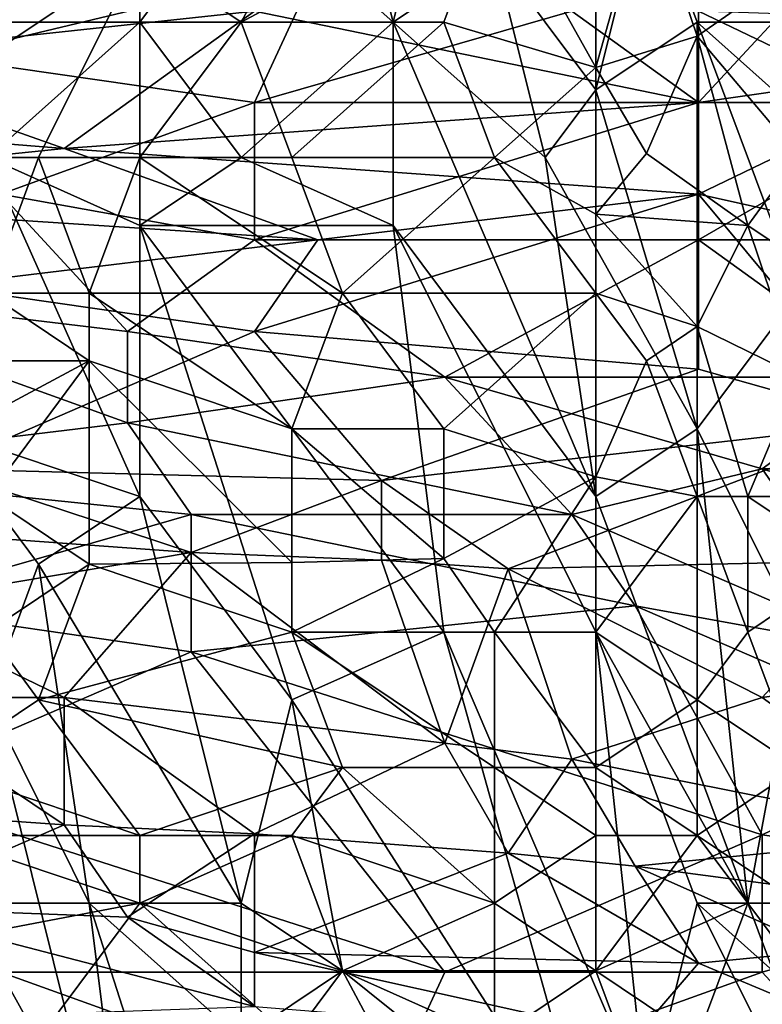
# Model space of a CAD drawing. Extents: x -0.3 to 0.3, y -0.266 to 0.266.
# Tile 357 of 430: x 0.159 to 0.179, y 0.184 to 0.21. Entities that reach past the tile are written whole.
import ezdxf

# ---------------------------------------------------------------- set-up
doc = ezdxf.new("R2010")
doc.units = 0

msp = doc.modelspace()

# ---------------------------------------------------------------- linework, layer by layer
for points in [[(0.16522, 0.2135, 0.766388), (0.169184, 0.209962, 0.766076), (0.167819, 0.215269, 0.765461)], [(0.169184, 0.209962, 0.766076), (0.170505, 0.215269, 0.764755), (0.167819, 0.215269, 0.765461)], [(0.169184, 0.209962, 0.766076), (0.171827, 0.211731, 0.765083), (0.170505, 0.215269, 0.764755)], [(0.179755, 0.209962, 0.762112), (0.177112, 0.215269, 0.762119), (0.175791, 0.2135, 0.763234)], [(0.179755, 0.209962, 0.762112), (0.179755, 0.215269, 0.76057), (0.177112, 0.215269, 0.762119)], [(0.167862, 0.214868, 0.714872), (0.16522, 0.209962, 0.710866), (0.162577, 0.211731, 0.712428)], [(0.171827, 0.2135, 0.713962), (0.16522, 0.209962, 0.710866), (0.167862, 0.214868, 0.714872)], [(0.15597, 0.2135, 0.767635), (0.158613, 0.209962, 0.767872), (0.162577, 0.2135, 0.766854)], [(0.162577, 0.209962, 0.767349), (0.162577, 0.2135, 0.766854), (0.158613, 0.209962, 0.767872)], [(0.162577, 0.209962, 0.767349), (0.16522, 0.2135, 0.766388), (0.162577, 0.2135, 0.766854)], [(0.169184, 0.209962, 0.766076), (0.16522, 0.2135, 0.766388), (0.162577, 0.209962, 0.767349)], [(0.171827, 0.2135, 0.713962), (0.170505, 0.209962, 0.710926), (0.16522, 0.209962, 0.710866)], [(0.174469, 0.208774, 0.710536), (0.170505, 0.209962, 0.710926), (0.171827, 0.2135, 0.713962)], [(0.174469, 0.208193, 0.764789), (0.175791, 0.2135, 0.763234), (0.171827, 0.211731, 0.765083)], [(0.174469, 0.2135, 0.714485), (0.174469, 0.208774, 0.710536), (0.171827, 0.2135, 0.713962)], [(0.175791, 0.2135, 0.714892), (0.174469, 0.208774, 0.710536), (0.174469, 0.2135, 0.714485)], [(0.174469, 0.208193, 0.764789), (0.177112, 0.209962, 0.763423), (0.175791, 0.2135, 0.763234)], [(0.177112, 0.209596, 0.711981), (0.174469, 0.208774, 0.710536), (0.175791, 0.2135, 0.714892)], [(0.177112, 0.209962, 0.763423), (0.179755, 0.209962, 0.762112), (0.175791, 0.2135, 0.763234)], [(0.175791, 0.2135, 0.714892), (0.179755, 0.21144, 0.714872), (0.177112, 0.209596, 0.711981)], [(0.158945, 0.212635, 0.696959), (0.167221, 0.211441, 0.697043), (0.15729, 0.209052, 0.695053)], [(0.162577, 0.211731, 0.712428), (0.154648, 0.206424, 0.709342), (0.154648, 0.21165, 0.713427)], [(0.154648, 0.206424, 0.709342), (0.162577, 0.211731, 0.712428), (0.159934, 0.206424, 0.708641)], [(0.162577, 0.206424, 0.70837), (0.159934, 0.206424, 0.708641), (0.162577, 0.211731, 0.712428)], [(0.16522, 0.209962, 0.710866), (0.162577, 0.206424, 0.70837), (0.162577, 0.211731, 0.712428)], [(0.171827, 0.211731, 0.765083), (0.169184, 0.209962, 0.766076), (0.173148, 0.206424, 0.765483)], [(0.173148, 0.206424, 0.765483), (0.174469, 0.208193, 0.764789), (0.171827, 0.211731, 0.765083)], [(0.153979, 0.208999, 1.161693), (0.165566, 0.210246, 1.162949), (0.158945, 0.211441, 1.164136)], [(0.167221, 0.211441, 0.697043), (0.165566, 0.207858, 0.6953), (0.15729, 0.209052, 0.695053)], [(0.173842, 0.210246, 0.697227), (0.165566, 0.207858, 0.6953), (0.167221, 0.211441, 0.697043)], [(0.177153, 0.207858, 0.696598), (0.173842, 0.210246, 0.697227), (0.180463, 0.211441, 0.698748)], [(0.179755, 0.206457, 0.710536), (0.177112, 0.209596, 0.711981), (0.179755, 0.21144, 0.714872)], [(0.180463, 0.211441, 0.698748), (0.185429, 0.209052, 0.698357), (0.177153, 0.207858, 0.696598)], [(0.165566, 0.210246, 1.162949), (0.153979, 0.208999, 1.161693), (0.1606, 0.206664, 1.159031)], [(0.165566, 0.210246, 1.162949), (0.1606, 0.206664, 1.159031), (0.177153, 0.207858, 1.160737)], [(0.177153, 0.207858, 1.160737), (0.177153, 0.210246, 1.163157), (0.165566, 0.210246, 1.162949)], [(0.177153, 0.207858, 0.696598), (0.165566, 0.207858, 0.6953), (0.173842, 0.210246, 0.697227)], [(0.177153, 0.210246, 1.163157), (0.182118, 0.207858, 1.161088), (0.182118, 0.210084, 1.163254)], [(0.182118, 0.207858, 1.161088), (0.177153, 0.210246, 1.163157), (0.177153, 0.207858, 1.160737)], [(0.158613, 0.206424, 0.768205), (0.162577, 0.209962, 0.767349), (0.158613, 0.209962, 0.767872)], [(0.162577, 0.204655, 0.767887), (0.162577, 0.209962, 0.767349), (0.158613, 0.206424, 0.768205)], [(0.166541, 0.206424, 0.70818), (0.162577, 0.206424, 0.70837), (0.16522, 0.209962, 0.710866)], [(0.16522, 0.206424, 0.767301), (0.169184, 0.209962, 0.766076), (0.162577, 0.209962, 0.767349)], [(0.162577, 0.204655, 0.767887), (0.16522, 0.206424, 0.767301), (0.162577, 0.209962, 0.767349)], [(0.170505, 0.209962, 0.710926), (0.166541, 0.206424, 0.70818), (0.16522, 0.209962, 0.710866)], [(0.169184, 0.204655, 0.766726), (0.169184, 0.209962, 0.766076), (0.16522, 0.206424, 0.767301)], [(0.171827, 0.206424, 0.708339), (0.166541, 0.206424, 0.70818), (0.170505, 0.209962, 0.710926)], [(0.174469, 0.197579, 0.766228), (0.173148, 0.206424, 0.765483), (0.169184, 0.209962, 0.766076)], [(0.169184, 0.204655, 0.766726), (0.174469, 0.197579, 0.766228), (0.169184, 0.209962, 0.766076)], [(0.174469, 0.208774, 0.710536), (0.171827, 0.206424, 0.708339), (0.170505, 0.209962, 0.710926)], [(0.177112, 0.199348, 0.76515), (0.177112, 0.209962, 0.763423), (0.174469, 0.208193, 0.764789)], [(0.181076, 0.206424, 0.762191), (0.177112, 0.209962, 0.763423), (0.179755, 0.202886, 0.763528)], [(0.181076, 0.206424, 0.762191), (0.179755, 0.209962, 0.762112), (0.177112, 0.209962, 0.763423)], [(0.179755, 0.202886, 0.763528), (0.177112, 0.209962, 0.763423), (0.177112, 0.199348, 0.76515)], [(0.175791, 0.206527, 0.709091), (0.174469, 0.208774, 0.710536), (0.177112, 0.209596, 0.711981)], [(0.175791, 0.206527, 0.709091), (0.177112, 0.209596, 0.711981), (0.178434, 0.204655, 0.70851)], [(0.179755, 0.206457, 0.710536), (0.178434, 0.204655, 0.70851), (0.177112, 0.209596, 0.711981)], [(0.1606, 0.206664, 1.159031), (0.153979, 0.208999, 1.161693), (0.149014, 0.207592, 1.160132)], [(0.158945, 0.205469, 0.694034), (0.15729, 0.209052, 0.695053), (0.165566, 0.207858, 0.6953)], [(0.177153, 0.207858, 0.696598), (0.185429, 0.209052, 0.698357), (0.177153, 0.204275, 0.695407)], [(0.177153, 0.204275, 0.695407), (0.185429, 0.209052, 0.698357), (0.187084, 0.204275, 0.696778)], [(0.174469, 0.208774, 0.710536), (0.174469, 0.204945, 0.707645), (0.171827, 0.206424, 0.708339)], [(0.175791, 0.206527, 0.709091), (0.174469, 0.204945, 0.707645), (0.174469, 0.208774, 0.710536)], [(0.177112, 0.199348, 0.76515), (0.174469, 0.208193, 0.764789), (0.173148, 0.206424, 0.765483)], [(0.158945, 0.205469, 0.694034), (0.165566, 0.207858, 0.6953), (0.165566, 0.204275, 0.694286)], [(0.177153, 0.207858, 1.160737), (0.1606, 0.206664, 1.159031), (0.177153, 0.205469, 1.158034)], [(0.165566, 0.204275, 0.694286), (0.177153, 0.207858, 0.696598), (0.177153, 0.204275, 0.695407)], [(0.165566, 0.204275, 0.694286), (0.165566, 0.207858, 0.6953), (0.177153, 0.207858, 0.696598)], [(0.182118, 0.207858, 1.161088), (0.177153, 0.207858, 1.160737), (0.177153, 0.205469, 1.158034)], [(0.177153, 0.205469, 1.158034), (0.183773, 0.203995, 1.157009), (0.182118, 0.207858, 1.161088)], [(0.1606, 0.206664, 1.159031), (0.149014, 0.207592, 1.160132), (0.149014, 0.205469, 1.157583)], [(0.1606, 0.206664, 1.159031), (0.149014, 0.205469, 1.157583), (0.167221, 0.204275, 1.156183)], [(0.1606, 0.206664, 1.159031), (0.167221, 0.204275, 1.156183), (0.177153, 0.205469, 1.158034)], [(0.154648, 0.206424, 0.709342), (0.159934, 0.206424, 0.708641), (0.158613, 0.202886, 0.706414)], [(0.158613, 0.206424, 0.768205), (0.157291, 0.199348, 0.768813), (0.162577, 0.197579, 0.768445)], [(0.162577, 0.197579, 0.768445), (0.162577, 0.204655, 0.767887), (0.158613, 0.206424, 0.768205)], [(0.161255, 0.202886, 0.706125), (0.158613, 0.202886, 0.706414), (0.159934, 0.206424, 0.708641)], [(0.162577, 0.206424, 0.70837), (0.161255, 0.202886, 0.706125), (0.159934, 0.206424, 0.708641)], [(0.161255, 0.202886, 0.706125), (0.162577, 0.206424, 0.70837), (0.167862, 0.202886, 0.705785)], [(0.162577, 0.206424, 0.70837), (0.166541, 0.206424, 0.70818), (0.167862, 0.202886, 0.705785)], [(0.162577, 0.204655, 0.767887), (0.169184, 0.204655, 0.766726), (0.16522, 0.206424, 0.767301)], [(0.166541, 0.206424, 0.70818), (0.171827, 0.206424, 0.708339), (0.167862, 0.202886, 0.705785)], [(0.167862, 0.202886, 0.705785), (0.171827, 0.206424, 0.708339), (0.174469, 0.202886, 0.706229)], [(0.171827, 0.206424, 0.708339), (0.174469, 0.204945, 0.707645), (0.174469, 0.202886, 0.706229)], [(0.174469, 0.197579, 0.766228), (0.177112, 0.199348, 0.76515), (0.173148, 0.206424, 0.765483)], [(0.175791, 0.206527, 0.709091), (0.178434, 0.204655, 0.70851), (0.174469, 0.204945, 0.707645)], [(0.178434, 0.204655, 0.70851), (0.179755, 0.206457, 0.710536), (0.181076, 0.202886, 0.708362)], [(0.149014, 0.205469, 1.157583), (0.15729, 0.203081, 1.154491), (0.167221, 0.204275, 1.156183)], [(0.152324, 0.203081, 0.693095), (0.158945, 0.205469, 0.694034), (0.162256, 0.201886, 0.693506)], [(0.162256, 0.201886, 0.693506), (0.158945, 0.205469, 0.694034), (0.165566, 0.204275, 0.694286)], [(0.167221, 0.204275, 1.156183), (0.165566, 0.201886, 1.152978), (0.177153, 0.205469, 1.158034)], [(0.165566, 0.201886, 1.152978), (0.177153, 0.200903, 1.152326), (0.177153, 0.205469, 1.158034)], [(0.183773, 0.203995, 1.157009), (0.177153, 0.205469, 1.158034), (0.182118, 0.199498, 1.151235)], [(0.182118, 0.199498, 1.151235), (0.177153, 0.205469, 1.158034), (0.177153, 0.200903, 1.152326)], [(0.178434, 0.204655, 0.70851), (0.177112, 0.202015, 0.7062), (0.174469, 0.204945, 0.707645)], [(0.177112, 0.202015, 0.7062), (0.174469, 0.202886, 0.706229), (0.174469, 0.204945, 0.707645)], [(0.166541, 0.192272, 0.768331), (0.162577, 0.204655, 0.767887), (0.162577, 0.197579, 0.768445)], [(0.170505, 0.194041, 0.767549), (0.169184, 0.204655, 0.766726), (0.162577, 0.204655, 0.767887)], [(0.166541, 0.192272, 0.768331), (0.170505, 0.194041, 0.767549), (0.162577, 0.204655, 0.767887)], [(0.174469, 0.194041, 0.766679), (0.174469, 0.197579, 0.766228), (0.169184, 0.204655, 0.766726)], [(0.174469, 0.194041, 0.766679), (0.169184, 0.204655, 0.766726), (0.170505, 0.194041, 0.767549)], [(0.177112, 0.202015, 0.7062), (0.178434, 0.204655, 0.70851), (0.179755, 0.20072, 0.7062)], [(0.178434, 0.204655, 0.70851), (0.181076, 0.202886, 0.708362), (0.179755, 0.20072, 0.7062)], [(0.165566, 0.201886, 1.152978), (0.167221, 0.204275, 1.156183), (0.15729, 0.203081, 1.154491)], [(0.170532, 0.200692, 0.693951), (0.162256, 0.201886, 0.693506), (0.165566, 0.204275, 0.694286)], [(0.165566, 0.204275, 0.694286), (0.177153, 0.204275, 0.695407), (0.170532, 0.200692, 0.693951)], [(0.177153, 0.204275, 0.695407), (0.182118, 0.200692, 0.695121), (0.170532, 0.200692, 0.693951)], [(0.177153, 0.204275, 0.695407), (0.187084, 0.204275, 0.696778), (0.182118, 0.200692, 0.695121)], [(0.178985, 0.173486, 0.576234), (0.214895, 0.203854, 0.010433), (0.177692, 0.172624, 0.576015)], [(0.177692, 0.172624, 0.576015), (0.214895, 0.203854, 0.010433), (0.21361, 0.202731, 0.012)], [(0.152324, 0.203081, 0.693095), (0.162256, 0.201886, 0.693506), (0.162256, 0.199498, 0.693146)], [(0.152324, 0.198304, 0.692389), (0.152324, 0.203081, 0.693095), (0.162256, 0.199498, 0.693146)], [(0.165566, 0.201886, 1.152978), (0.15729, 0.203081, 1.154491), (0.15729, 0.198304, 1.147667)], [(0.161255, 0.201117, 0.705037), (0.154648, 0.201117, 0.705861), (0.158613, 0.202886, 0.706414)], [(0.158613, 0.202886, 0.706414), (0.161255, 0.202886, 0.706125), (0.161255, 0.201117, 0.705037)], [(0.166541, 0.199348, 0.70369), (0.161255, 0.202886, 0.706125), (0.167862, 0.202886, 0.705785)], [(0.161255, 0.202886, 0.706125), (0.166541, 0.199348, 0.70369), (0.161255, 0.201117, 0.705037)], [(0.166541, 0.199348, 0.70369), (0.167862, 0.202886, 0.705785), (0.170505, 0.199348, 0.703677)], [(0.167862, 0.202886, 0.705785), (0.174469, 0.202886, 0.706229), (0.170505, 0.199348, 0.703677)], [(0.174469, 0.202886, 0.706229), (0.174469, 0.198093, 0.703309), (0.170505, 0.199348, 0.703677)], [(0.174469, 0.202886, 0.706229), (0.177112, 0.202015, 0.7062), (0.175791, 0.201117, 0.705308)], [(0.175791, 0.201117, 0.705308), (0.174469, 0.198093, 0.703309), (0.174469, 0.202886, 0.706229)], [(0.179755, 0.194041, 0.764975), (0.179755, 0.202886, 0.763528), (0.177112, 0.199348, 0.76515)], [(0.177692, 0.172624, 0.576015), (0.21361, 0.202731, 0.012), (0.176524, 0.1716, 0.575792)], [(0.176524, 0.1716, 0.575792), (0.21361, 0.202731, 0.012), (0.198438, 0.187559, 0.012)], [(0.177112, 0.202015, 0.7062), (0.177112, 0.197579, 0.703475), (0.175791, 0.201117, 0.705308)], [(0.179755, 0.20072, 0.7062), (0.178434, 0.197579, 0.703791), (0.177112, 0.202015, 0.7062)], [(0.177112, 0.197579, 0.703475), (0.177112, 0.202015, 0.7062), (0.178434, 0.197579, 0.703791)], [(0.15729, 0.198304, 1.147667), (0.168876, 0.197995, 1.147642), (0.165566, 0.201886, 1.152978)], [(0.162256, 0.199498, 0.693146), (0.162256, 0.201886, 0.693506), (0.170532, 0.200692, 0.693951)], [(0.177153, 0.200903, 1.152326), (0.165566, 0.201886, 1.152978), (0.168876, 0.197995, 1.147642)], [(0.154648, 0.197579, 0.70397), (0.161255, 0.201117, 0.705037), (0.158613, 0.197579, 0.703445)], [(0.154648, 0.197579, 0.70397), (0.154648, 0.201117, 0.705861), (0.161255, 0.201117, 0.705037)], [(0.158613, 0.197579, 0.703445), (0.161255, 0.201117, 0.705037), (0.161255, 0.19581, 0.702299)], [(0.161255, 0.201117, 0.705037), (0.166541, 0.199348, 0.70369), (0.166541, 0.195852, 0.701864)], [(0.161255, 0.19581, 0.702299), (0.161255, 0.201117, 0.705037), (0.166541, 0.195852, 0.701864)], [(0.174469, 0.198093, 0.703309), (0.175791, 0.201117, 0.705308), (0.177112, 0.197579, 0.703475)], [(0.168876, 0.197995, 1.147642), (0.182118, 0.199498, 1.151235), (0.177153, 0.200903, 1.152326)], [(0.178434, 0.197579, 0.703791), (0.179755, 0.20072, 0.7062), (0.182398, 0.197579, 0.705385)], [(0.173842, 0.197109, 0.69367), (0.162256, 0.199498, 0.693146), (0.170532, 0.200692, 0.693951)], [(0.178808, 0.198304, 0.694316), (0.170532, 0.200692, 0.693951), (0.182118, 0.200692, 0.695121)], [(0.173842, 0.197109, 0.69367), (0.170532, 0.200692, 0.693951), (0.178808, 0.198304, 0.694316)], [(0.187084, 0.198304, 0.695284), (0.178808, 0.198304, 0.694316), (0.182118, 0.200692, 0.695121)], [(0.163911, 0.197109, 0.692959), (0.152324, 0.198304, 0.692389), (0.162256, 0.199498, 0.693146)], [(0.173842, 0.197109, 0.69367), (0.163911, 0.197109, 0.692959), (0.162256, 0.199498, 0.693146)], [(0.168876, 0.197995, 1.147642), (0.172187, 0.195694, 1.14452), (0.182118, 0.199498, 1.151235)], [(0.172187, 0.195694, 1.14452), (0.182118, 0.195915, 1.14646), (0.182118, 0.199498, 1.151235)], [(0.159934, 0.19581, 0.768826), (0.162577, 0.197579, 0.768445), (0.157291, 0.199348, 0.768813)], [(0.158613, 0.192272, 0.769136), (0.159934, 0.19581, 0.768826), (0.157291, 0.199348, 0.768813)], [(0.170505, 0.199348, 0.703677), (0.170505, 0.195957, 0.701864), (0.166541, 0.199348, 0.70369)], [(0.170505, 0.195957, 0.701864), (0.166541, 0.195852, 0.701864), (0.166541, 0.199348, 0.70369)], [(0.170505, 0.195957, 0.701864), (0.170505, 0.199348, 0.703677), (0.174469, 0.198093, 0.703309)], [(0.178434, 0.186964, 0.766398), (0.177112, 0.199348, 0.76515), (0.174469, 0.197579, 0.766228)], [(0.178434, 0.186964, 0.766398), (0.179755, 0.194041, 0.764975), (0.177112, 0.199348, 0.76515)], [(0.147359, 0.197317, 1.146081), (0.163911, 0.196118, 1.14452), (0.15729, 0.198304, 1.147667)], [(0.155635, 0.194721, 0.692255), (0.152324, 0.198304, 0.692389), (0.163911, 0.197109, 0.692959)], [(0.168876, 0.197995, 1.147642), (0.15729, 0.198304, 1.147667), (0.163911, 0.196118, 1.14452)], [(0.173842, 0.197109, 0.69367), (0.178808, 0.198304, 0.694316), (0.182118, 0.193527, 0.694003)], [(0.178808, 0.198304, 0.694316), (0.187084, 0.198304, 0.695284), (0.190394, 0.194721, 0.695225)], [(0.182118, 0.193527, 0.694003), (0.178808, 0.198304, 0.694316), (0.190394, 0.194721, 0.695225)], [(0.163911, 0.196118, 1.14452), (0.168876, 0.195915, 1.144529), (0.168876, 0.197995, 1.147642)], [(0.168876, 0.197995, 1.147642), (0.168876, 0.195915, 1.144529), (0.172187, 0.195694, 1.14452)], [(0.174469, 0.198093, 0.703309), (0.171827, 0.194041, 0.700981), (0.170505, 0.195957, 0.701864)], [(0.174469, 0.194041, 0.701203), (0.171827, 0.194041, 0.700981), (0.174469, 0.198093, 0.703309)], [(0.174469, 0.194041, 0.701203), (0.174469, 0.198093, 0.703309), (0.177112, 0.197579, 0.703475)], [(0.158613, 0.197579, 0.703445), (0.161255, 0.19581, 0.702299), (0.158613, 0.194058, 0.701864)], [(0.16522, 0.186964, 0.768852), (0.162577, 0.197579, 0.768445), (0.159934, 0.19581, 0.768826)], [(0.16522, 0.186964, 0.768852), (0.166541, 0.192272, 0.768331), (0.162577, 0.197579, 0.768445)], [(0.174469, 0.194041, 0.701203), (0.177112, 0.197579, 0.703475), (0.177112, 0.192272, 0.700766)], [(0.178434, 0.186964, 0.766398), (0.174469, 0.197579, 0.766228), (0.174469, 0.194041, 0.766679)], [(0.177112, 0.197579, 0.703475), (0.178434, 0.197579, 0.703791), (0.178434, 0.194041, 0.701895)], [(0.177112, 0.192272, 0.700766), (0.177112, 0.197579, 0.703475), (0.178434, 0.194041, 0.701895)], [(0.181076, 0.19581, 0.703695), (0.178434, 0.197579, 0.703791), (0.182398, 0.197579, 0.705385)], [(0.178434, 0.194041, 0.701895), (0.178434, 0.197579, 0.703791), (0.181076, 0.19581, 0.703695)], [(0.147359, 0.197317, 1.146081), (0.155635, 0.194721, 1.141911), (0.163911, 0.196118, 1.14452)], [(0.163911, 0.193527, 0.692633), (0.155635, 0.194721, 0.692255), (0.163911, 0.197109, 0.692959)], [(0.175497, 0.194721, 0.693528), (0.163911, 0.197109, 0.692959), (0.173842, 0.197109, 0.69367)], [(0.163911, 0.193527, 0.692633), (0.163911, 0.197109, 0.692959), (0.175497, 0.194721, 0.693528)], [(0.175497, 0.194721, 0.693528), (0.173842, 0.197109, 0.69367), (0.182118, 0.193527, 0.694003)], [(0.155635, 0.194721, 1.141911), (0.1606, 0.192332, 1.138046), (0.163911, 0.196118, 1.14452)], [(0.1606, 0.192332, 1.138046), (0.170532, 0.191138, 1.136935), (0.163911, 0.196118, 1.14452)], [(0.168876, 0.195915, 1.144529), (0.163911, 0.196118, 1.14452), (0.170532, 0.191138, 1.136935)], [(0.161255, 0.19581, 0.702299), (0.166541, 0.195852, 0.701864), (0.166541, 0.194041, 0.701041)], [(0.166541, 0.194041, 0.701041), (0.170505, 0.195957, 0.701864), (0.171827, 0.194041, 0.700981)], [(0.166541, 0.194041, 0.701041), (0.166541, 0.195852, 0.701864), (0.170505, 0.195957, 0.701864)], [(0.170532, 0.191138, 1.136935), (0.172187, 0.195694, 1.14452), (0.168876, 0.195915, 1.144529)], [(0.182118, 0.195915, 1.14646), (0.172187, 0.195694, 1.14452), (0.178808, 0.192332, 1.140382)], [(0.187084, 0.193527, 1.144417), (0.182118, 0.195915, 1.14646), (0.178808, 0.192332, 1.140382)], [(0.161255, 0.19581, 0.702299), (0.159934, 0.192272, 0.701009), (0.158613, 0.194058, 0.701864)], [(0.161255, 0.186964, 0.769229), (0.159934, 0.19581, 0.768826), (0.158613, 0.192272, 0.769136)], [(0.159934, 0.192272, 0.701009), (0.161255, 0.19581, 0.702299), (0.166541, 0.194041, 0.701041)], [(0.161255, 0.186964, 0.769229), (0.16522, 0.186964, 0.768852), (0.159934, 0.19581, 0.768826)], [(0.173842, 0.190727, 1.136713), (0.172187, 0.195694, 1.14452), (0.170532, 0.191138, 1.136935)], [(0.178808, 0.192332, 1.140382), (0.172187, 0.195694, 1.14452), (0.173842, 0.190727, 1.136713)], [(0.178434, 0.194041, 0.701895), (0.181076, 0.19581, 0.703695), (0.179755, 0.190503, 0.700607)], [(0.1606, 0.192332, 1.138046), (0.155635, 0.194721, 1.141911), (0.155635, 0.192332, 1.13782)], [(0.163911, 0.193527, 0.692633), (0.155635, 0.189944, 0.692054), (0.155635, 0.194721, 0.692255)], [(0.178808, 0.18875, 0.693381), (0.163911, 0.193527, 0.692633), (0.175497, 0.194721, 0.693528)], [(0.183773, 0.191138, 0.693947), (0.175497, 0.194721, 0.693528), (0.182118, 0.193527, 0.694003)], [(0.178808, 0.18875, 0.693381), (0.175497, 0.194721, 0.693528), (0.183773, 0.191138, 0.693947)], [(0.157291, 0.190503, 0.700766), (0.158613, 0.194058, 0.701864), (0.159934, 0.192272, 0.701009)], [(0.166541, 0.194041, 0.701041), (0.167862, 0.190503, 0.699596), (0.159934, 0.192272, 0.701009)], [(0.174469, 0.179888, 0.768099), (0.170505, 0.194041, 0.767549), (0.166541, 0.192272, 0.768331)], [(0.171827, 0.190503, 0.699525), (0.166541, 0.194041, 0.701041), (0.171827, 0.194041, 0.700981)], [(0.167862, 0.190503, 0.699596), (0.166541, 0.194041, 0.701041), (0.171827, 0.190503, 0.699525)], [(0.170505, 0.194041, 0.767549), (0.175791, 0.181657, 0.76766), (0.174469, 0.194041, 0.766679)], [(0.174469, 0.179888, 0.768099), (0.175791, 0.181657, 0.76766), (0.170505, 0.194041, 0.767549)], [(0.174469, 0.190503, 0.699681), (0.171827, 0.194041, 0.700981), (0.174469, 0.194041, 0.701203)], [(0.171827, 0.190503, 0.699525), (0.171827, 0.194041, 0.700981), (0.174469, 0.190503, 0.699681)], [(0.177112, 0.186964, 0.76677), (0.178434, 0.186964, 0.766398), (0.174469, 0.194041, 0.766679)], [(0.174469, 0.194041, 0.701203), (0.177112, 0.192272, 0.700766), (0.174469, 0.190503, 0.699681)], [(0.175791, 0.181657, 0.76766), (0.177112, 0.186964, 0.76677), (0.174469, 0.194041, 0.766679)], [(0.177112, 0.192272, 0.700766), (0.178434, 0.194041, 0.701895), (0.179755, 0.190503, 0.700607)], [(0.181076, 0.183426, 0.765962), (0.179755, 0.194041, 0.764975), (0.178434, 0.186964, 0.766398)], [(0.155635, 0.189944, 0.692054), (0.163911, 0.193527, 0.692633), (0.170532, 0.185167, 0.692827)], [(0.170532, 0.185167, 0.692827), (0.163911, 0.193527, 0.692633), (0.178808, 0.18875, 0.693381)], [(0.187084, 0.193527, 1.144417), (0.178808, 0.192332, 1.140382), (0.183773, 0.18875, 1.135687)], [(0.147359, 0.189944, 1.133167), (0.1606, 0.189012, 1.13203), (0.155635, 0.192332, 1.13782)], [(0.1606, 0.192332, 1.138046), (0.155635, 0.192332, 1.13782), (0.1606, 0.189012, 1.13203)], [(0.159934, 0.192272, 0.701009), (0.162577, 0.188733, 0.699537), (0.157291, 0.190503, 0.700766)], [(0.162577, 0.17635, 0.769686), (0.158613, 0.192272, 0.769136), (0.157291, 0.183426, 0.769632)], [(0.162577, 0.17635, 0.769686), (0.161255, 0.186964, 0.769229), (0.158613, 0.192272, 0.769136)], [(0.167862, 0.190503, 0.699596), (0.162577, 0.188733, 0.699537), (0.159934, 0.192272, 0.701009)], [(0.170532, 0.191138, 1.136935), (0.1606, 0.192332, 1.138046), (0.165566, 0.188776, 1.13203)], [(0.165566, 0.188776, 1.13203), (0.1606, 0.192332, 1.138046), (0.1606, 0.189012, 1.13203)], [(0.167862, 0.185195, 0.768653), (0.166541, 0.192272, 0.768331), (0.16522, 0.186964, 0.768852)], [(0.167862, 0.185195, 0.768653), (0.174469, 0.179888, 0.768099), (0.166541, 0.192272, 0.768331)], [(0.183773, 0.18875, 1.135687), (0.178808, 0.192332, 1.140382), (0.173842, 0.190727, 1.136713)], [(0.177112, 0.188733, 0.699362), (0.174469, 0.190503, 0.699681), (0.177112, 0.192272, 0.700766)], [(0.179755, 0.190503, 0.700607), (0.177112, 0.188733, 0.699362), (0.177112, 0.192272, 0.700766)], [(0.165566, 0.188776, 1.13203), (0.172187, 0.188268, 1.13203), (0.170532, 0.191138, 1.136935)], [(0.170532, 0.191138, 1.136935), (0.172187, 0.188268, 1.13203), (0.173842, 0.190727, 1.136713)], [(0.178808, 0.18875, 0.693381), (0.183773, 0.191138, 0.693947), (0.187084, 0.187555, 0.69415)], [(0.173842, 0.190727, 1.136713), (0.172187, 0.188268, 1.13203), (0.175497, 0.187931, 1.13203)], [(0.183773, 0.18875, 1.135687), (0.173842, 0.190727, 1.136713), (0.175497, 0.187931, 1.13203)], [(0.157291, 0.188733, 0.700279), (0.157291, 0.190503, 0.700766), (0.162577, 0.188733, 0.699537)], [(0.162577, 0.188733, 0.699537), (0.167862, 0.190503, 0.699596), (0.166541, 0.188733, 0.699128)], [(0.167862, 0.190503, 0.699596), (0.171827, 0.186964, 0.698435), (0.166541, 0.188733, 0.699128)], [(0.171827, 0.190503, 0.699525), (0.171827, 0.186964, 0.698435), (0.167862, 0.190503, 0.699596)], [(0.171827, 0.190503, 0.699525), (0.174469, 0.190503, 0.699681), (0.174469, 0.188733, 0.699048)], [(0.171827, 0.186964, 0.698435), (0.171827, 0.190503, 0.699525), (0.174469, 0.188733, 0.699048)], [(0.174469, 0.188733, 0.699048), (0.174469, 0.190503, 0.699681), (0.177112, 0.188733, 0.699362)], [(0.179755, 0.190503, 0.700607), (0.179755, 0.186964, 0.699287), (0.177112, 0.188733, 0.699362)], [(0.1606, 0.189012, 1.13203), (0.147359, 0.189944, 1.133167), (0.155635, 0.186851, 1.127346)], [(0.158945, 0.185167, 0.692235), (0.155635, 0.189944, 0.692054), (0.170532, 0.185167, 0.692827)], [(0.1606, 0.189012, 1.13203), (0.155635, 0.186851, 1.127346), (0.162256, 0.186598, 1.127346)], [(0.165566, 0.188776, 1.13203), (0.1606, 0.189012, 1.13203), (0.162256, 0.186598, 1.127346)], [(0.154648, 0.186964, 0.700256), (0.157291, 0.188733, 0.700279), (0.162577, 0.186964, 0.699092)], [(0.162577, 0.186964, 0.699092), (0.157291, 0.188733, 0.700279), (0.162577, 0.188733, 0.699537)], [(0.165566, 0.188776, 1.13203), (0.162256, 0.186598, 1.127346), (0.165566, 0.185673, 1.125785)], [(0.166541, 0.188733, 0.699128), (0.167862, 0.185195, 0.698197), (0.162577, 0.186964, 0.699092)], [(0.162577, 0.188733, 0.699537), (0.166541, 0.188733, 0.699128), (0.162577, 0.186964, 0.699092)], [(0.165566, 0.188776, 1.13203), (0.165566, 0.185673, 1.125785), (0.172187, 0.188268, 1.13203)], [(0.171827, 0.186964, 0.698435), (0.167862, 0.185195, 0.698197), (0.166541, 0.188733, 0.699128)], [(0.178808, 0.185167, 0.69335), (0.170532, 0.185167, 0.692827), (0.178808, 0.18875, 0.693381)], [(0.174469, 0.185195, 0.698075), (0.171827, 0.186964, 0.698435), (0.174469, 0.188733, 0.699048)], [(0.177112, 0.188733, 0.699362), (0.178434, 0.186964, 0.699007), (0.174469, 0.185195, 0.698075)], [(0.177112, 0.188733, 0.699362), (0.174469, 0.185195, 0.698075), (0.174469, 0.188733, 0.699048)], [(0.175497, 0.187931, 1.13203), (0.182118, 0.187056, 1.13203), (0.183773, 0.18875, 1.135687)], [(0.178434, 0.186964, 0.699007), (0.177112, 0.188733, 0.699362), (0.179755, 0.186964, 0.699287)], [(0.187084, 0.187555, 0.69415), (0.178808, 0.185167, 0.69335), (0.178808, 0.18875, 0.693381)], [(0.172187, 0.188268, 1.13203), (0.165566, 0.185673, 1.125785), (0.177153, 0.185395, 1.127346)], [(0.172187, 0.188268, 1.13203), (0.177153, 0.185395, 1.127346), (0.175497, 0.187931, 1.13203)], [(0.180463, 0.185721, 1.128907), (0.175497, 0.187931, 1.13203), (0.177153, 0.185395, 1.127346)], [(0.175497, 0.187931, 1.13203), (0.180463, 0.185721, 1.128907), (0.182118, 0.187056, 1.13203)], [(0.197558, 0.186517, 0.010433), (0.146857, 0.141068, 0.506917), (0.198438, 0.187559, 0.012)], [(0.176524, 0.1716, 0.575792), (0.198438, 0.187559, 0.012), (0.146857, 0.141068, 0.506917)], [(0.182118, 0.181584, 0.693762), (0.178808, 0.185167, 0.69335), (0.187084, 0.187555, 0.69415)], [(0.153327, 0.185195, 0.700161), (0.154648, 0.186964, 0.700256), (0.162577, 0.186964, 0.699092)], [(0.159934, 0.183426, 0.69889), (0.153327, 0.185195, 0.700161), (0.162577, 0.186964, 0.699092)], [(0.155635, 0.186851, 1.127346), (0.165566, 0.184264, 1.122662), (0.162256, 0.186598, 1.127346)], [(0.165566, 0.184264, 1.122662), (0.155635, 0.186851, 1.127346), (0.15729, 0.183973, 1.121101)], [(0.159934, 0.183426, 0.69889), (0.162577, 0.186964, 0.699092), (0.166541, 0.183426, 0.698048)], [(0.16522, 0.183426, 0.769072), (0.16522, 0.186964, 0.768852), (0.161255, 0.186964, 0.769229)], [(0.16522, 0.174581, 0.7696), (0.16522, 0.183426, 0.769072), (0.161255, 0.186964, 0.769229)], [(0.16522, 0.174581, 0.7696), (0.161255, 0.186964, 0.769229), (0.162577, 0.17635, 0.769686)], [(0.166541, 0.183426, 0.698048), (0.162577, 0.186964, 0.699092), (0.167862, 0.185195, 0.698197)], [(0.16522, 0.183426, 0.769072), (0.167862, 0.185195, 0.768653), (0.16522, 0.186964, 0.768852)], [(0.167862, 0.185195, 0.698197), (0.171827, 0.186964, 0.698435), (0.171827, 0.185195, 0.698017)], [(0.171827, 0.185195, 0.698017), (0.171827, 0.186964, 0.698435), (0.174469, 0.185195, 0.698075)], [(0.177112, 0.183426, 0.697931), (0.174469, 0.185195, 0.698075), (0.178434, 0.186964, 0.699007)], [(0.182398, 0.17635, 0.766524), (0.177112, 0.186964, 0.76677), (0.175791, 0.181657, 0.76766)], [(0.177112, 0.186964, 0.76677), (0.181076, 0.183426, 0.765962), (0.178434, 0.186964, 0.766398)], [(0.177112, 0.183426, 0.697931), (0.178434, 0.186964, 0.699007), (0.179755, 0.183426, 0.698384)], [(0.177112, 0.186964, 0.76677), (0.182398, 0.17635, 0.766524), (0.181076, 0.183426, 0.765962)], [(0.179755, 0.186964, 0.699287), (0.179755, 0.183426, 0.698384), (0.178434, 0.186964, 0.699007)], [(0.165566, 0.184264, 1.122662), (0.165566, 0.185673, 1.125785), (0.162256, 0.186598, 1.127346)], [(0.196838, 0.185348, 0.008894), (0.146233, 0.139927, 0.50612), (0.197558, 0.186517, 0.010433)], [(0.197558, 0.186517, 0.010433), (0.146233, 0.139927, 0.50612), (0.146857, 0.141068, 0.506917)], [(0.165566, 0.185673, 1.125785), (0.175497, 0.183474, 1.122662), (0.177153, 0.185395, 1.127346)], [(0.175497, 0.183474, 1.122662), (0.165566, 0.185673, 1.125785), (0.165566, 0.184264, 1.122662)], [(0.177153, 0.185395, 1.127346), (0.182118, 0.183316, 1.124224), (0.180463, 0.185721, 1.128907)], [(0.19629, 0.184071, 0.007408), (0.145973, 0.138672, 0.505409), (0.196838, 0.185348, 0.008894)], [(0.196838, 0.185348, 0.008894), (0.145973, 0.138672, 0.505409), (0.146233, 0.139927, 0.50612)], [(0.175497, 0.183474, 1.122662), (0.182118, 0.183316, 1.124224), (0.177153, 0.185395, 1.127346)], [(0.153327, 0.183426, 0.699935), (0.153327, 0.185195, 0.700161), (0.159934, 0.183426, 0.69889)], [(0.162256, 0.179195, 0.692809), (0.153979, 0.181584, 0.692275), (0.158945, 0.185167, 0.692235)], [(0.168876, 0.181584, 0.692893), (0.158945, 0.185167, 0.692235), (0.170532, 0.185167, 0.692827)], [(0.162256, 0.179195, 0.692809), (0.158945, 0.185167, 0.692235), (0.168876, 0.181584, 0.692893)], [(0.16522, 0.183426, 0.769072), (0.174469, 0.172812, 0.768714), (0.167862, 0.185195, 0.768653)], [(0.166541, 0.183426, 0.698048), (0.167862, 0.185195, 0.698197), (0.171827, 0.183426, 0.697709)], [(0.174469, 0.172812, 0.768714), (0.174469, 0.179888, 0.768099), (0.167862, 0.185195, 0.768653)], [(0.171827, 0.183426, 0.697709), (0.167862, 0.185195, 0.698197), (0.171827, 0.185195, 0.698017)], [(0.168876, 0.181584, 0.692893), (0.178808, 0.185167, 0.69335), (0.182118, 0.181584, 0.693762)], [(0.168876, 0.181584, 0.692893), (0.170532, 0.185167, 0.692827), (0.178808, 0.185167, 0.69335)], [(0.171827, 0.183426, 0.697709), (0.171827, 0.185195, 0.698017), (0.174469, 0.185195, 0.698075)], [(0.171827, 0.183426, 0.697709), (0.174469, 0.185195, 0.698075), (0.175791, 0.181657, 0.697576)], [(0.175791, 0.181657, 0.697576), (0.174469, 0.185195, 0.698075), (0.177112, 0.183426, 0.697931)]]:
    msp.add_3dface(points)

doc.saveas('drawing.dxf')
